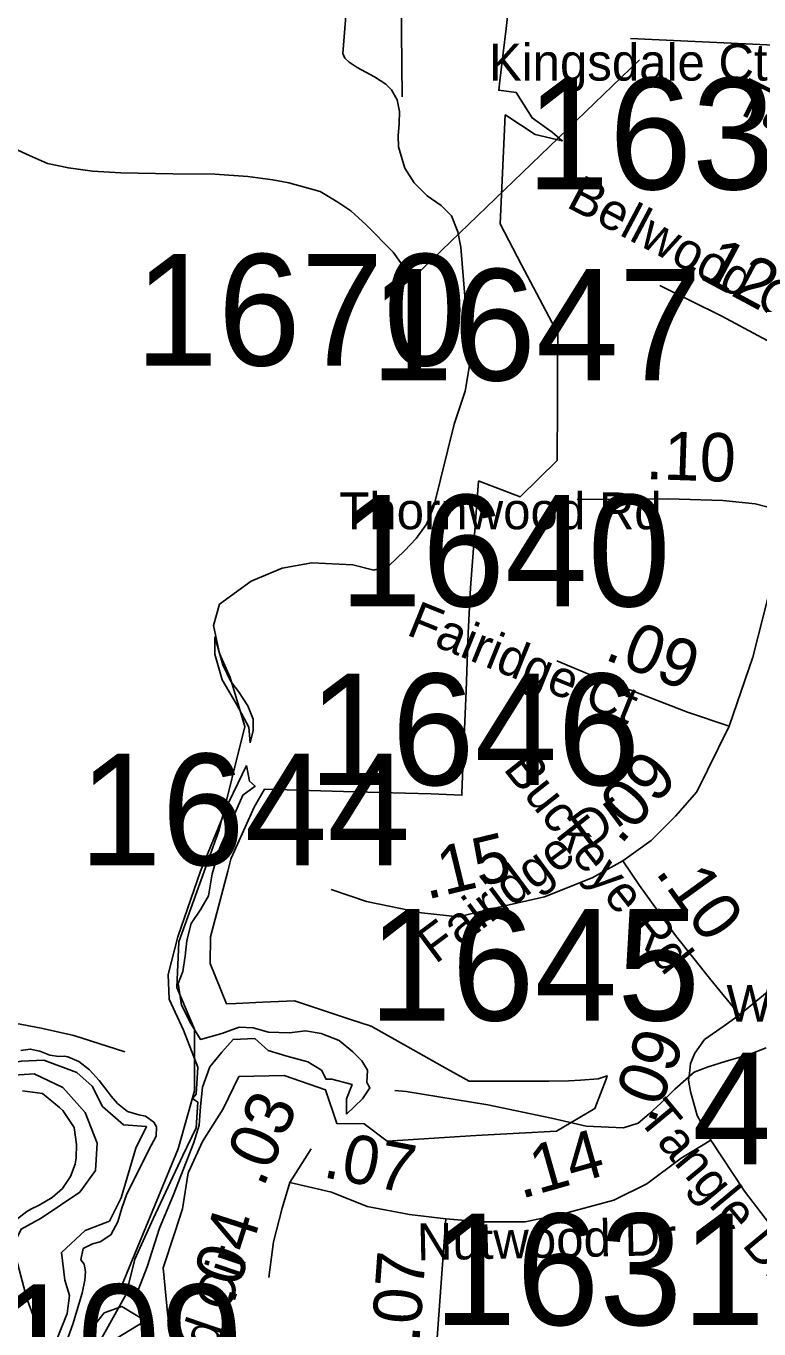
# Model space of a CAD drawing. Extents: x 1662474 to 1856135, y 779280 to 917889.
# Drawn here: x 1721698 to 1723593, y 827227 to 830593 of the extents above; entities that cross this region are included whole.
import ezdxf

# ---------------------------------------------------------------- set-up
doc = ezdxf.new("R2010")
doc.units = 0
for name, color, linetype in [('Cogo Default Point CELL', 7, 'Continuous'), ('Exist Boundary Political City Limit New', 7, 'Continuous'), ('Exist Hydrographic Creek Single Shore', 7, 'Continuous'), ('Exist Hydrographic Lake Shore', 7, 'Continuous'), ('Exist Hydrographic Misc Water Feature', 7, 'Continuous'), ('Exist Road Non-System Type 51', 7, 'Continuous'), ('Exist Road Secondary Mileage Tenths English Label', 7, 'Continuous'), ('Exist Road Secondary Type 51 Attributed', 7, 'Continuous'), ('Exist Road Secondary Type 51 Label', 7, 'Continuous'), ('Map Preparation Boundary City Limit Buffer Line', 7, 'Continuous'), ('Old_Level_44', 7, 'Continuous'), ('Prop DGN Element Guardrail', 7, 'Continuous')]:
    doc.layers.add(name, color=color, linetype=linetype)

msp = doc.modelspace()

# ---------------------------------------------------------------- linework, layer by layer
at = {"layer": 'Exist Boundary Political City Limit New'}
for points in [[(1723197.6, 827872), (1723200.5, 827880.8), (1723177.6, 827873.1), (1723131.2, 827869.4), (1723101.4, 827867.8), (1723050.4, 827867.1), (1722971.2, 827867.1), (1722843.5, 827866.9), (1722788.1, 827898), (1722684.9, 827955.8), (1722590.4, 828008.6), (1722534.6, 828027), (1722392.2, 828074), (1722309.4, 828071), (1722241.4, 828067.7), (1722216.1, 828066.4), (1722174.1, 828170.9), (1722174.9, 828239.4), (1722219.8, 828409.8), (1722227.8, 828440.1), (1722228.9, 828442.6), (1722249.4, 828488.6), (1722287.6, 828574.4), (1722314.6, 828620.9), (1722518.9, 828615.2), (1722612.6, 828612.5), (1722745.2, 828608.9), (1722824.9, 828605.4), (1722825.1, 828610.9), (1722827.8, 828677.4), (1722835.9, 828875.1), (1722841.6, 829025.2), (1722847, 829141.3), (1722856.5, 829266.3), (1722868.1, 829417.4), (1722869.5, 829416.8), (1722975.9, 829376.8), (1723071.5, 829470.7), (1723071.5, 829474.2), (1723072.1, 829613.6), (1723072.5, 829707.3), (1723072.9, 829798.4), (1722979.5, 829975.9), (1722923.6, 830081.9), (1722937.1, 830363.2), (1722938.6, 830362.2), (1723014.5, 830312.7), (1723084.4, 830296.4), (1723058.4, 830318.4), (1723043.8, 830328.9), (1723006.9, 830355.5), (1722965.5, 830421.4), (1722920.4, 830426.9), (1722923.4, 830451.2), (1722931.9, 830523), (1722939.4, 830586.3), (1722943.1, 830617.8)], [(1722134, 827139.5), (1722064.4, 827259.6), (1722052.9, 827384.2), (1722082.8, 827475.5), (1722102.9, 827537.4), (1722117.2, 827629.8), (1722118.9, 827633.2), (1722154.1, 827710.9), (1722208.1, 827795.2), (1722248.5, 827878.6), (1722365.4, 827881.2), (1722472.1, 827844.9), (1722501.5, 827757.9), (1722571.9, 827756.7), (1722632.1, 827711.7), (1722861.4, 827726.4), (1723069.6, 827738.1), (1723168.4, 827796), (1723197.6, 827872)]]:
    msp.add_lwpolyline(points, dxfattribs=at)
at = {"layer": 'Exist Hydrographic Creek Single Shore'}
msp.add_lwpolyline([(1722526, 830629.6), (1722517.1, 830521.9), (1722522.4, 830509.6), (1722533.9, 830499.4), (1722554.1, 830486), (1722599.2, 830461.9), (1722628.4, 830442.7), (1722642.6, 830427.8), (1722657.5, 830402), (1722663.6, 830372.1), (1722662.8, 830341.1), (1722660.1, 830309.6), (1722661, 830281), (1722677.8, 830225.6), (1722701.6, 830187.6), (1722734.8, 830154), (1722771.2, 830129.3), (1722797.8, 830102.2), (1722814.5, 830061.6), (1722822.4, 830021.2), (1722846, 829726.4), (1722833.4, 829649.8), (1722804.8, 829564), (1722752.6, 829351.6), (1722733.4, 829306.2), (1722706.9, 829268.7), (1722677, 829237.4), (1722636.2, 829198.6), (1722597.5, 829187.3), (1722542.9, 829201.2), (1722437.1, 829205.7), (1722360.1, 829192.6), (1722280.6, 829159), (1722198, 829099.1), (1722182.8, 829044.3), (1722198, 828972.1), (1722226.1, 828910.2), (1722263.9, 828782.9), (1722197.2, 828516.2), (1722092.8, 828226.8), (1722087.8, 828108.9), (1722133.4, 828001), (1722133.4, 827842.2), (1722091.1, 827692.4), (1721941, 827327.2)], dxfattribs=at)
at = {"layer": 'Exist Hydrographic Lake Shore'}
for points in [[(1721684.4, 827946.4), (1721709, 827949.8), (1721734, 827944.1), (1721759.9, 827934.3), (1721783, 827930.4), (1721797.2, 827931.2), (1721806.6, 827929.4), (1721834.5, 827917.8), (1721862.2, 827896), (1721887, 827868.2), (1721910.6, 827838.3), (1721918.2, 827827.8), (1721934.5, 827809.4), (1721960.5, 827788.1), (1721990.1, 827780), (1722007.1, 827776.3), (1722028.4, 827761.1), (1722035.2, 827748.5), (1722034.5, 827724.4), (1722022.4, 827702.1), (1721958.9, 827576.1), (1721946, 827539.1), (1721935.2, 827503.1), (1721917.4, 827469.8), (1721889.6, 827451.7), (1721869.9, 827446.7), (1721845.5, 827434.4), (1721839.8, 827405.5), (1721848.6, 827394.2), (1721851.8, 827374.8), (1721850, 827352.8), (1721843.1, 827319.4), (1721819, 827239.1), (1721806.9, 827205.5)], [(1721829, 827703.4), (1721822.6, 827747.5), (1721793, 827790.8), (1721784.4, 827799.2), (1721740.5, 827835.1), (1721688.8, 827842.2)], [(1721825, 827652.8), (1721827.4, 827668.4), (1721829, 827703.4)], [(1721673.9, 827509.7), (1721699.9, 827529.9), (1721710.6, 827535.9), (1721732.4, 827546.2), (1721765.5, 827566.6), (1721792.2, 827590), (1721813, 827620.2), (1721825, 827652.8)], [(1721835.2, 827174), (1721871.8, 827232), (1721900.5, 827268.4), (1721945.6, 827284.8), (1722002.5, 827250.4), (1722007.8, 827222)]]:
    msp.add_lwpolyline(points, dxfattribs=at)
at = {"layer": 'Exist Hydrographic Misc Water Feature'}
msp.add_line((1722681.1, 829961.5), (1722715.3, 829930.5), dxfattribs=at)
for points in [[(1722670.8, 830409.9), (1722661.8, 831250.4), (1722714.9, 831534.9), (1722816.8, 831716.6), (1722859.8, 831883.1), (1722862.7, 832234.3), (1722896.7, 832299.3), (1723005.8, 832339.7), (1723213.8, 832361.7), (1723363.2, 832427)], [(1720971.6, 830501.8), (1721025.7, 830490.8), (1721153.7, 830466.9), (1721406.1, 830409.3), (1721453.7, 830391.8), (1721571.8, 830335.3), (1721621.6, 830304.8), (1721667.5, 830276.7), (1721707.5, 830258.7), (1721753.4, 830238.1), (1721807.6, 830226.3), (1721869.7, 830217.6), (1721943.5, 830213.6), (1722077.6, 830210.9), (1722185.9, 830210.4), (1722272, 830204.5), (1722336, 830195.8), (1722377.8, 830187.6), (1722458.2, 830165.5), (1722503.9, 830137.5), (1722538, 830115.4), (1722577.8, 830079.3), (1722647.5, 830009), (1722681.1, 829961.5)], [(1722681.1, 829961.5), (1722701.2, 829947.9), (1722715.3, 829930.5)], [(1723612, 827953.4), (1723567.7, 827935.5), (1723505.6, 827917.8), (1723461.7, 827903.9), (1723425.4, 827889.9), (1723375.2, 827845.8), (1723338.9, 827809.7), (1723308.8, 827782.3), (1723280.7, 827758.2), (1723242.7, 827745.9), (1723146.6, 827750.4), (1723056.3, 827771.1), (1722892.3, 827805.6), (1722680.5, 827840.3), (1722651.4, 827842.5)]]:
    msp.add_lwpolyline(points, dxfattribs=at)
at = {"layer": 'Exist Road Non-System Type 51'}
msp.add_lwpolyline([(1721953.4, 827943), (1721821.8, 827984.8), (1721737.1, 828003.9), (1721604.2, 828028.9), (1721229.2, 828106), (1721075.6, 828145.1), (1720964.9, 828180), (1720843.6, 828230.9), (1720588.9, 828359.2), (1720410.1, 828428.9), (1720325.4, 828454), (1720277.9, 828462.6), (1720222.1, 828466.6), (1719745.8, 828443.5), (1719631.6, 828442.2), (1719365.5, 828435.6), (1719176, 828424.9)], dxfattribs=at)
at = {"layer": 'Exist Road Secondary Type 51 Attributed'}
for p, q in [((1723711.2, 830539.7), (1723260.8, 830560.5)), ((1722434.9, 827692.4), (1722380.5, 827605.3))]:
    msp.add_line(p, q, dxfattribs=at)
for points in [[(1723905.9, 829614.9), (1723859.2, 829649.7), (1723672, 829749.3), (1723496.6, 829843), (1723337.1, 829922.2)], [(1723670.1, 829335.9), (1723583.1, 829358.8), (1723499.8, 829366.7), (1723358.6, 829371.4), (1723123.3, 829369.4)], [(1723670.1, 829335.9), (1723618.8, 829124.9), (1723577.1, 828962.4), (1723516.3, 828783.8)], [(1723516.3, 828783.8), (1723408, 828820.2), (1723259.3, 828878.1), (1723164.8, 828913.5), (1723070.4, 828952.8)], [(1723516.3, 828783.8), (1723432.4, 828614.5), (1723377.3, 828551.6), (1723314.4, 828488.7), (1723240.9, 828436.3)], [(1723240.9, 828436.3), (1723161.7, 828391.9), (1723038.9, 828343.2), (1722901.2, 828311.7), (1722816.4, 828291.1), (1722720.4, 828301.8), (1722578.5, 828331.1), (1722486.9, 828362)], [(1723542.6, 828037.9), (1723468.3, 828128.3), (1723377.4, 828243), (1723284.4, 828372), (1723240.9, 828436.3)], [(1723542.6, 828037.9), (1723638.3, 828116.6), (1723719.9, 828202.4), (1723781.9, 828289.6)], [(1723468.8, 827714.3), (1723433.2, 827778.5), (1723415.8, 827840.6), (1723410.4, 827869.1), (1723413.8, 827886.9), (1723416, 827912.7), (1723427.2, 827939.4), (1723452.6, 827974.6), (1723503.2, 828009.7), (1723542.6, 828037.9)], [(1723468.8, 827714.3), (1723391.5, 827668.1), (1723302.8, 827601.6), (1723217.8, 827559.1), (1723086.6, 827524), (1722988.6, 827503.6), (1722875.9, 827503.6), (1722783.6, 827511.4)], [(1723880.4, 827211.6), (1723804.8, 827275.9), (1723662.1, 827443.1), (1723555.8, 827582.7), (1723468.8, 827714.3)], [(1722380.5, 827605.3), (1722360.2, 827538.8), (1722338, 827451.9), (1722325.9, 827359.4)], [(1722783.6, 827511.4), (1722689.6, 827522.1), (1722579.7, 827543.1), (1722487.8, 827580), (1722380.5, 827605.3)], [(1722783.6, 827511.4), (1722774.6, 827393.3), (1722765.3, 827263.4), (1722755, 827120.6)]]:
    msp.add_lwpolyline(points, dxfattribs=at)
at = {"layer": 'Exist Road Secondary Type 51 Label'}
msp.add_lwpolyline([(1722702.7, 829945.9), (1723284, 830505.2)], dxfattribs=at)
msp.add_lwpolyline([(1722702.7, 829945.9), (1723284, 830505.2)], dxfattribs=at)
at = {"layer": 'Map Preparation Boundary City Limit Buffer Line'}
for points in [[(1723197.6, 827872), (1723200.5, 827880.8), (1723177.6, 827873.1), (1723131.2, 827869.4), (1723101.4, 827867.8), (1723050.4, 827867.1), (1722971.2, 827867.1), (1722843.5, 827866.9), (1722788.1, 827898), (1722684.9, 827955.8), (1722590.4, 828008.6), (1722534.6, 828027), (1722392.2, 828074), (1722309.4, 828071), (1722241.4, 828067.7), (1722216.1, 828066.4), (1722174.1, 828170.9), (1722174.9, 828239.4), (1722219.8, 828409.8), (1722227.8, 828440.1), (1722228.9, 828442.6), (1722249.4, 828488.6), (1722287.6, 828574.4), (1722314.6, 828620.9), (1722518.9, 828615.2), (1722612.6, 828612.5), (1722745.2, 828608.9), (1722824.9, 828605.4), (1722825.1, 828610.9), (1722827.8, 828677.4), (1722835.9, 828875.1), (1722841.6, 829025.2), (1722847, 829141.3), (1722856.5, 829266.3), (1722868.1, 829417.4), (1722869.5, 829416.8), (1722975.9, 829376.8), (1723071.5, 829470.7), (1723071.5, 829474.2), (1723072.1, 829613.6), (1723072.5, 829707.3), (1723072.9, 829798.4), (1722979.5, 829975.9), (1722923.6, 830081.9), (1722937.1, 830363.2), (1722938.6, 830362.2), (1723014.5, 830312.7), (1723084.4, 830296.4), (1723058.4, 830318.4), (1723043.8, 830328.9), (1723006.9, 830355.5), (1722965.5, 830421.4), (1722920.4, 830426.9), (1722923.4, 830451.2), (1722931.9, 830523), (1722939.4, 830586.3), (1722943.1, 830617.8)], [(1722134, 827139.5), (1722064.4, 827259.6), (1722052.9, 827384.2), (1722082.8, 827475.5), (1722102.9, 827537.4), (1722117.2, 827629.8), (1722118.9, 827633.2), (1722154.1, 827710.9), (1722208.1, 827795.2), (1722248.5, 827878.6), (1722365.4, 827881.2), (1722472.1, 827844.9), (1722501.5, 827757.9), (1722571.9, 827756.7), (1722632.1, 827711.7), (1722861.4, 827726.4), (1723069.6, 827738.1), (1723168.4, 827796), (1723197.6, 827872)]]:
    msp.add_lwpolyline(points, dxfattribs=at)
at = {"layer": 'Old_Level_44'}
for points in [[(1722185.9, 829014.5), (1722207.3, 828942.3), (1722227.8, 828899.7), (1722247.6, 828873.2), (1722271.7, 828837), (1722285.6, 828802.3), (1722285.6, 828773.1), (1722277.6, 828741)], [(1722185.9, 829014.5), (1722185.9, 828970), (1722205.1, 828904), (1722242.5, 828840.8), (1722273.9, 828781.1), (1722277.6, 828741)], [(1722268.3, 828682), (1722222.6, 828588.1), (1722149.4, 828409.2), (1722090.8, 828239.4), (1722065.2, 828142.5), (1722067.9, 828078.3), (1722104.9, 827998.6), (1722141.9, 827902.9), (1722138.4, 827833.6), (1722128.8, 827822)], [(1722268.3, 828682), (1722275.9, 828642.3), (1722290.2, 828629), (1722258.9, 828606.2), (1722199.2, 828469.8), (1722179.5, 828402.4), (1722170.3, 828345.8), (1722150.1, 828311.1), (1722124.8, 828273.9), (1722114.2, 828229.9), (1722109.4, 828189.4), (1722103.3, 828150.3), (1722091.1, 828118.9), (1722100.3, 828063.5), (1722124.2, 828015.9), (1722149.2, 827974.9), (1722204.5, 827989.8), (1722249.5, 828006.3), (1722285.1, 828005), (1722324.9, 827993.8), (1722379.2, 827992.1), (1722420.8, 827996.8), (1722461, 827989.6), (1722507.4, 827972.2), (1722542.6, 827942.9), (1722565.9, 827919.5), (1722580.9, 827895), (1722579.3, 827863.5), (1722587.3, 827849.6), (1722567.9, 827821), (1722527, 827781.9)], [(1722527, 827781.9), (1722527, 827821.6), (1722541.1, 827858.2), (1722488.9, 827871.9), (1722474, 827871.9), (1722462.4, 827895.1), (1722427.1, 827916.7), (1722372.4, 827931.6), (1722324.1, 827946.2), (1722289.9, 827977.1), (1722233.3, 827974.9), (1722204.1, 827941.8), (1722173.3, 827904.2), (1722154, 827851.4), (1722149, 827801.1), (1722145.9, 827753.6), (1722132.4, 827708.6), (1722078.7, 827571.9), (1722043.5, 827487.1), (1722011.7, 827386.8), (1721983.1, 827314.4), (1721990.8, 827265.9), (1722003.6, 827246.2)], [(1722009.4, 827749.8), (1721950.5, 827753.7), (1721895.8, 827801.1), (1721869.3, 827854.2), (1721829.5, 827889.1), (1721744.5, 827920.9), (1721686.6, 827918.3), (1721589.4, 827901.6), (1721532.5, 827869.4), (1721521.7, 827847.8), (1721430.6, 827774.9)], [(1721430.3, 827768.8), (1721531.8, 827764.7), (1721582.2, 827794.5), (1721610.5, 827845.5), (1721654.7, 827881.7), (1721719.1, 827885.7), (1721793.3, 827850.4), (1721851, 827785.9), (1721881.8, 827707.1), (1721878.1, 827635.8), (1721837.3, 827580.2), (1721737.6, 827513.2), (1721685.6, 827484.6), (1721672.3, 827457.8), (1721672.3, 827409.8), (1721700.4, 827305.7), (1721736.3, 827206.8), (1721748.7, 827122.6)], [(1721754.4, 827083.1), (1721781.3, 827063), (1721847.4, 827120.3), (1721956.9, 827316.3), (1721979.7, 827407.2), (1722026.8, 827511.1), (1722103.8, 827674.7), (1722137.9, 827746.3), (1722142.3, 827812.9), (1722128.8, 827822)], [(1722009.4, 827749.8), (1721982.4, 827693.8), (1721943.9, 827565.5), (1721913.7, 827505.1), (1721850.7, 827481), (1721790.2, 827424.6), (1721798.2, 827352.4), (1721810.2, 827313.4), (1721804.8, 827267), (1721773.7, 827189.4), (1721748.7, 827122.6)], [(1722003.6, 827246.2), (1721932.7, 827202.5), (1721823.4, 827043.6), (1721726.8, 826892.1), (1721620.2, 826717.6), (1721542.6, 826565.5), (1721487.1, 826451.2), (1721454.1, 826345.5), (1721436.5, 826264.5), (1721455.6, 826195.7), (1721490.8, 826151.6), (1721538.9, 826145.6), (1721572.7, 826179.4), (1721586.4, 826272.2), (1721662.2, 826502.8), (1721753.2, 826678.7), (1721798.4, 826735.2), (1721899.7, 826769), (1722029.4, 826844.1), (1722069.8, 826909.3)]]:
    msp.add_lwpolyline(points, dxfattribs=at)

# ---------------------------------------------------------------- texts
at = {"layer": 'Cogo Default Point CELL'}
for s, p in [('1630', (1722991.5, 830170.9)), ('1670', (1721979.8, 829715.8)), ('1647', (1722588.1, 829677.2)), ('1640', (1722507.8, 829093.5)), ('1646', (1722429.2, 828631.8)), ('1644', (1721834.7, 828424.8)), ('1645', (1722584.1, 828023.6)), ('4144', (1723420.5, 827652.3)), ('1631', (1722751.7, 827236.8)), ('4109', (1721402.4, 827053.7))]:
    msp.add_text(s, height=288, dxfattribs=at).set_placement(p)
at = {"layer": 'Exist Road Secondary Mileage Tenths English Label'}
for s, rotation, p in [('.12', 331.8884, (1723393.6, 829964.8)), ('.10', 358.0912, (1723298.8, 829422.6)), ('.09', 338.7537, (1723189.9, 828957.9)), ('.10', 305.7887, (1723323, 828406.8)), ('.09', 69.554, (1723321.2, 827752.7)), ('.03', 67.0136, (1722311.4, 827589.6)), ('.07', 349.1833, (1722462.6, 827619.5)), ('.14', 15.8499, (1722977.6, 827562.2)), ('.04', 72.2304, (1722234.2, 827286.8)), ('.07', 85.9044, (1722715, 827189.8))]:
    msp.add_text(s, height=125, rotation=rotation, dxfattribs=at).set_placement(p)
at = {"layer": 'Exist Road Secondary Type 51 Label'}
for s, p in [('Kingsdale Ct', (1722895, 830451.9)), ('Thornwood Rd', (1722508.1, 829292.8)), ('Woodmont Rd', (1723508.8, 828020.3))]:
    msp.add_text(s, height=95, dxfattribs=at).set_placement(p)
for s, rotation, p in [('Tangle Ct', 333.4222, (1723523, 830375.3)), ('Bellwood Ct', 332.1446, (1723092, 830126.9)), ('Fairidge Ct', 337.9777, (1722678.6, 829021.2)), ('Buckeye Rd', 308.2744, (1722929.8, 828673.5)), ('Fairidge Dr', 36.7306, (1722756.4, 828168)), ('Tangle Dr', 309.6311, (1723276.8, 827769.6)), ('Nutwood Dr', 1.1843, (1722709.7, 827404)), ('Nutwood Cir', 71.1239, (1722047.5, 826759.2))]:
    msp.add_text(s, height=95, rotation=rotation, dxfattribs=at).set_placement(p)
at = {"layer": 'Prop DGN Element Guardrail'}
for s, rotation, p in [('.09', 48.8006, (1723235.2, 828475)), ('.15', 13.6437, (1722734.2, 828335.5))]:
    msp.add_text(s, height=125, rotation=rotation, dxfattribs=at).set_placement(p)

doc.saveas('drawing.dxf')
